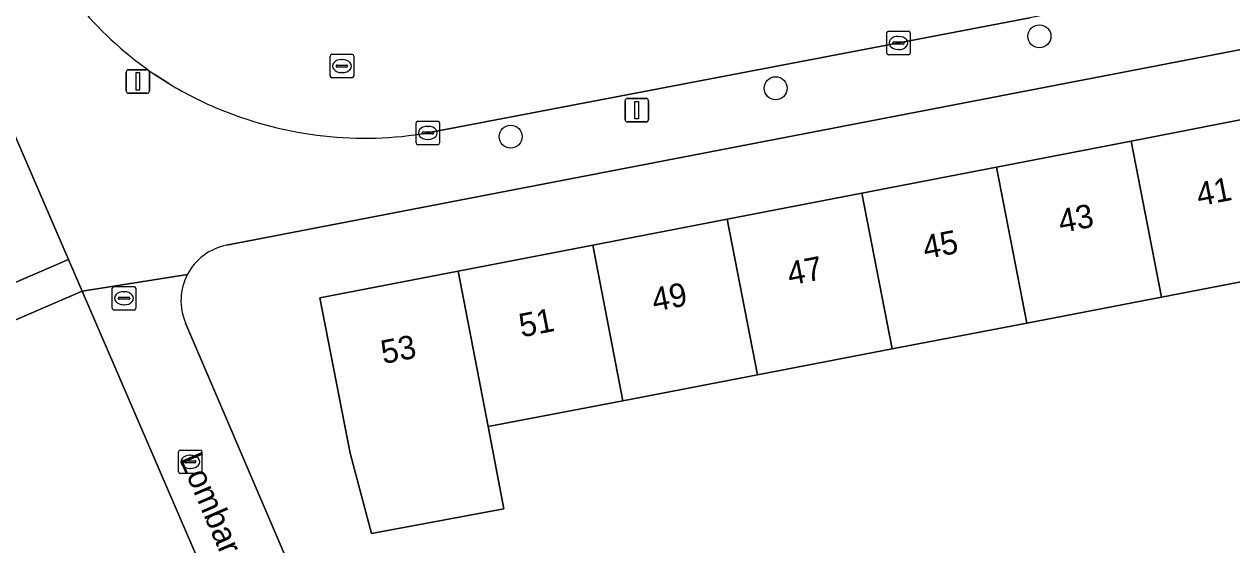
# Model space of a CAD drawing. Extents: x 159352 to 160617, y 385888 to 387323.
# Drawn here: x 159682.2 to 159733.6, y 386295.8 to 386318 of the extents above; entities that cross this region are included whole.
import ezdxf

# ---------------------------------------------------------------- set-up
doc = ezdxf.new("R2010")
doc.units = 0
for name, color, linetype in [('IMGEO_Boom', 7, 'Continuous'), ('IMGEO_Erf', 7, 'Continuous'), ('IMGEO_Kolk', 7, 'Continuous'), ('IMGEO_Lichtmast', 7, 'Continuous'), ('IMGEO_Openbare_ruimte_label', 7, 'Continuous'), ('IMGEO_Pand', 7, 'Continuous'), ('IMGEO_Pand_nummerreeks', 7, 'Continuous'), ('IMGEO_Rijbaan_lokaal_open', 7, 'Continuous'), ('IMGEO_Rioolput', 7, 'Continuous'), ('IMGEO_Voetpad_open', 7, 'Continuous')]:
    doc.layers.add(name, color=color, linetype=linetype)

msp = doc.modelspace()

# ---------------------------------------------------------------- linework, layer by layer
at = {"layer": 'IMGEO_Boom'}
for centre in [(159725.42, 386317.443), (159714.192, 386315.231), (159702.914, 386313.171)]:
    msp.add_circle(centre, 0.489, dxfattribs=at)
at = {"layer": 'IMGEO_Erf'}
for points in [[(159652.709, 386321.046), (159654.128, 386317.763), (159655.534, 386314.507), (159653.153, 386313.478), (159654.965, 386309.319), (159657.659, 386310.486), (159659.082, 386307.2), (159660.536, 386303.844), (159657.843, 386302.678), (159659.735, 386298.309), (159660.056, 386297.569), (159684.092, 386307.943), (159677.65, 386322.87)], [(159742.393, 386318.498), (159690.827, 386308.544)], [(159684.675, 386306.593), (159662.967, 386297.224), (159666.737, 386288.494), (159668.247, 386284.999), (159665.868, 386283.972), (159666.716, 386282.012), (159669.102, 386283.045), (159670.095, 386280.751), (159671.505, 386277.494), (159672.931, 386274.199), (159673.89, 386271.984), (159671.504, 386270.951), (159672.472, 386268.715), (159674.858, 386269.748), (159676.268, 386266.491), (159677.694, 386263.196), (159675.308, 386262.163), (159678.131, 386255.638), (159699.462, 386264.867)], [(159701.006, 386268.753), (159684.675, 386306.593)], [(159689.082, 386305.236), (159697.471, 386285.615), (159700.131, 386281.311), (159702.704, 386282.965), (159701.371, 386285.092), (159704.664, 386287.155), (159707.422, 386288.882), (159708.755, 386286.755), (159712.133, 386289.552), (159711.71, 386291.719), (159715.47, 386292.454), (159718.77, 386293.099), (159719.193, 386290.931), (159721.449, 386291.336), (159721.026, 386293.503), (159723.172, 386293.922), (159726.932, 386294.657), (159730.232, 386295.302), (159730.655, 386293.134), (159735.332, 386294.07), (159734.836, 386296.623), (159738.272, 386297.291), (159738.001, 386298.687)]]:
    msp.add_lwpolyline(points, dxfattribs=at)
msp.add_lwpolyline([(159730.613, 386306.334), (159724.883, 386305.233), (159719.151, 386304.131), (159713.421, 386303.03), (159707.689, 386301.928), (159701.958, 386300.826), (159702.621, 386297.319), (159697, 386296.28), (159696.082, 386299.697), (159694.802, 386306.304), (159700.678, 386307.441), (159706.407, 386308.55), (159712.137, 386309.658), (159717.866, 386310.767), (159723.596, 386311.876), (159729.325, 386312.984), (159735.055, 386314.093), (159740.935, 386315.231), (159742.224, 386308.566), (159742.702, 386306.093), (159736.825, 386304.956), (159736.345, 386307.436)], close=True, dxfattribs=at)
for centre, radius, start, end in [((159691.283, 386306.189), 2.399, 100.9558, 152.1874), ((159691.283, 386306.19), 2.398, 152.2031, 203.4299)]:
    msp.add_arc(centre, radius, start, end, dxfattribs=at)
at = {"layer": 'IMGEO_Kolk'}
for p, q in [((159718.92, 386316.731), (159718.92, 386317.583)), ((159718.995, 386317.657), (159719.847, 386317.657)), ((159719.921, 386317.583), (159719.921, 386316.731)), ((159719.179, 386317.151), (159719.179, 386317.163)), ((159719.617, 386317.114), (159719.219, 386317.114)), ((159719.222, 386317.2), (159719.62, 386317.2)), ((159719.408, 386317.437), (159719.433, 386317.437)), ((159719.663, 386317.163), (159719.663, 386317.151)), ((159719.847, 386316.657), (159718.995, 386316.657)), ((159719.431, 386316.877), (159719.406, 386316.877)), ((159698.89, 386312.902), (159698.89, 386313.754)), ((159698.965, 386313.828), (159699.817, 386313.828)), ((159699.378, 386313.608), (159699.403, 386313.608)), ((159699.891, 386313.754), (159699.891, 386312.902)), ((159699.149, 386313.322), (159699.149, 386313.334)), ((159699.587, 386313.285), (159699.189, 386313.285)), ((159699.192, 386313.371), (159699.59, 386313.371)), ((159699.401, 386313.048), (159699.376, 386313.048)), ((159699.633, 386313.334), (159699.633, 386313.322)), ((159699.817, 386312.828), (159698.965, 386312.828)), ((159688.779, 386298.902), (159688.779, 386299.754)), ((159688.854, 386299.828), (159689.706, 386299.828)), ((159689.267, 386299.608), (159689.292, 386299.608)), ((159689.78, 386299.754), (159689.78, 386298.902)), ((159689.038, 386299.322), (159689.038, 386299.334)), ((159689.476, 386299.285), (159689.078, 386299.285)), ((159689.081, 386299.371), (159689.479, 386299.371)), ((159689.29, 386299.048), (159689.265, 386299.048)), ((159689.522, 386299.334), (159689.522, 386299.322)), ((159689.706, 386298.828), (159688.854, 386298.828))]:
    msp.add_line(p, q, dxfattribs=at)
for points in [[(159718.92, 386316.731), (159718.92, 386317.583)], [(159718.995, 386317.657), (159719.847, 386317.657)], [(159719.921, 386317.583), (159719.921, 386316.731)], [(159719.847, 386316.657), (159718.995, 386316.657)], [(159698.89, 386312.902), (159698.89, 386313.754)], [(159698.965, 386313.828), (159699.817, 386313.828)], [(159699.891, 386313.754), (159699.891, 386312.902)], [(159699.817, 386312.828), (159698.965, 386312.828)], [(159688.779, 386298.902), (159688.779, 386299.754)], [(159688.854, 386299.828), (159689.706, 386299.828)], [(159689.78, 386299.754), (159689.78, 386298.902)], [(159689.706, 386298.828), (159688.854, 386298.828)]]:
    msp.add_lwpolyline(points, dxfattribs=at)
for centre, radius, start, end in [((159718.997, 386317.581), 0.0765, 91.552, 178.448), ((159718.997, 386317.581), 0.0765, 91.552, 178.448), ((159719.845, 386317.581), 0.0765, 1.552, 88.448), ((159719.845, 386317.581), 0.0765, 1.552, 88.448), ((159719.219, 386317.16), 0.0403, 85.8775, 175.7526), ((159719.216, 386317.15), 0.0366, 178.938, 274.7102), ((159719.62, 386317.157), 0.043, 264.8664, 352.4533), ((159719.624, 386317.162), 0.0386, 1.7309, 96.639), ((159718.997, 386316.733), 0.0765, 181.552, 268.448), ((159718.997, 386316.733), 0.0765, 181.552, 268.448), ((159719.845, 386316.733), 0.0765, 271.552, 358.448), ((159719.845, 386316.733), 0.0765, 271.552, 358.448), ((159698.967, 386313.752), 0.0765, 91.552, 178.448), ((159698.967, 386313.752), 0.0765, 91.552, 178.448), ((159699.815, 386313.752), 0.0765, 1.552, 88.448), ((159699.815, 386313.752), 0.0765, 1.552, 88.448), ((159698.967, 386312.904), 0.0765, 181.552, 268.448), ((159698.967, 386312.904), 0.0765, 181.552, 268.448), ((159699.189, 386313.331), 0.0403, 85.8775, 175.7526), ((159699.186, 386313.321), 0.0366, 178.938, 274.7102), ((159699.59, 386313.328), 0.043, 264.8664, 352.4533), ((159699.594, 386313.333), 0.0386, 1.7309, 96.639), ((159699.815, 386312.904), 0.0765, 271.552, 358.448), ((159699.815, 386312.904), 0.0765, 271.552, 358.448), ((159688.856, 386299.752), 0.0765, 91.552, 178.448), ((159688.856, 386299.752), 0.0765, 91.552, 178.448), ((159689.704, 386299.752), 0.0765, 1.552, 88.448), ((159689.704, 386299.752), 0.0765, 1.552, 88.448), ((159689.078, 386299.331), 0.0403, 85.8775, 175.7526), ((159689.075, 386299.321), 0.0366, 178.938, 274.7102), ((159689.479, 386299.328), 0.043, 264.8664, 352.4533), ((159689.483, 386299.333), 0.0386, 1.7309, 96.639), ((159688.856, 386298.904), 0.0765, 181.552, 268.448), ((159688.856, 386298.904), 0.0765, 181.552, 268.448), ((159689.704, 386298.904), 0.0765, 271.552, 358.448), ((159689.704, 386298.904), 0.0765, 271.552, 358.448)]:
    msp.add_arc(centre, radius, start, end, dxfattribs=at)
for centre, major_axis, ratio, start_param, end_param in [((159719.407, 386317.157), (-0.387, 0.002), 0.722429, 4.712389, 7.853982), ((159719.432, 386317.157), (-0.39, 0.002), 0.717154, 1.570796, 4.712389), ((159699.377, 386313.328), (-0.387, 0.002), 0.722429, 4.712389, 7.853982), ((159699.402, 386313.328), (-0.39, 0.002), 0.717154, 1.570796, 4.712389), ((159689.266, 386299.328), (-0.387, 0.002), 0.722429, 4.712389, 7.853982), ((159689.291, 386299.328), (-0.39, 0.002), 0.717154, 1.570796, 4.712389)]:
    msp.add_ellipse(centre, major_axis=major_axis, ratio=ratio, start_param=start_param, end_param=end_param, dxfattribs=at)
at = {"layer": 'IMGEO_Lichtmast'}
for p, q in [((159686.655, 386316.02), (159687.445, 386316.02)), ((159687.445, 386316.02), (159686.655, 386316.02)), ((159686.555, 386315.12), (159686.555, 386315.92)), ((159686.555, 386315.92), (159686.555, 386315.12)), ((159687.545, 386315.92), (159687.545, 386315.12)), ((159687.545, 386315.12), (159687.545, 386315.92)), ((159687.445, 386315.02), (159686.655, 386315.02)), ((159686.655, 386315.02), (159687.445, 386315.02)), ((159707.788, 386313.898), (159707.788, 386314.698)), ((159707.788, 386314.698), (159707.788, 386313.898)), ((159707.888, 386314.798), (159708.678, 386314.798)), ((159708.678, 386314.798), (159707.888, 386314.798)), ((159708.778, 386314.698), (159708.778, 386313.898)), ((159708.778, 386313.898), (159708.778, 386314.698)), ((159708.678, 386313.798), (159707.888, 386313.798)), ((159707.888, 386313.798), (159708.678, 386313.798))]:
    msp.add_line(p, q, dxfattribs=at)
for points in [[(159686.975, 386315.895), (159687.125, 386315.895), (159687.125, 386315.145), (159686.975, 386315.145), (159686.975, 386315.895)], [(159708.208, 386314.673), (159708.358, 386314.673), (159708.358, 386313.923), (159708.208, 386313.923), (159708.208, 386314.673)]]:
    msp.add_lwpolyline(points, dxfattribs=at)
for centre, start, end in [((159686.655, 386315.92), 90, 180), ((159686.655, 386315.92), 90, 180), ((159687.445, 386315.92), 0, 90), ((159687.445, 386315.92), 360, 90), ((159686.655, 386315.12), 180, 270), ((159686.655, 386315.12), 180, 270), ((159687.445, 386315.12), 270, 0), ((159687.445, 386315.12), 270, 0), ((159707.888, 386314.698), 90, 180), ((159707.888, 386314.698), 90, 180), ((159708.678, 386314.698), 0, 90), ((159708.678, 386314.698), 360, 90), ((159707.888, 386313.898), 180, 270), ((159707.888, 386313.898), 180, 270), ((159708.678, 386313.898), 270, 0), ((159708.678, 386313.898), 270, 0)]:
    msp.add_arc(centre, 0.1, start, end, dxfattribs=at)
at = {"layer": 'IMGEO_Pand'}
for points in [[(159730.613, 386306.334), (159736.345, 386307.436), (159735.055, 386314.093), (159729.325, 386312.984)], [(159729.325, 386312.984), (159723.596, 386311.876), (159724.883, 386305.233), (159730.613, 386306.334)], [(159719.151, 386304.131), (159724.883, 386305.233), (159723.596, 386311.876), (159717.866, 386310.767)], [(159713.421, 386303.03), (159719.151, 386304.131), (159717.866, 386310.767), (159712.137, 386309.658)], [(159712.137, 386309.658), (159706.407, 386308.55), (159707.689, 386301.928), (159713.421, 386303.03)], [(159701.958, 386300.826), (159707.689, 386301.928), (159706.407, 386308.55), (159700.678, 386307.441)], [(159700.678, 386307.441), (159694.802, 386306.304), (159696.082, 386299.697), (159697, 386296.28), (159702.621, 386297.319), (159701.958, 386300.826)]]:
    msp.add_lwpolyline(points, close=True, dxfattribs=at)
at = {"layer": 'IMGEO_Rijbaan_lokaal_open'}
for points in [[(159699.395, 386313.33), (159725.01, 386318.226)], [(159687.739, 386315.836), (159688.37, 386315.426)]]:
    msp.add_lwpolyline(points, dxfattribs=at)
for centre, radius, start, end in [((159696.581, 386328.754), 15.654, 205.0501, 235.6102), ((159696.601, 386329.042), 15.91, 238.8468, 247.9623), ((159696.708, 386329.221), 16.116, 247.8479, 279.598)]:
    msp.add_arc(centre, radius, start, end, dxfattribs=at)
at = {"layer": 'IMGEO_Rioolput'}
for p, q in [((159695.235, 386315.75), (159695.235, 386316.602)), ((159695.31, 386316.676), (159696.162, 386316.676)), ((159696.236, 386316.602), (159696.236, 386315.75)), ((159695.494, 386316.17), (159695.494, 386316.182)), ((159695.932, 386316.133), (159695.534, 386316.133)), ((159695.537, 386316.219), (159695.935, 386316.219)), ((159695.723, 386316.456), (159695.748, 386316.456)), ((159695.978, 386316.182), (159695.978, 386316.17)), ((159696.162, 386315.676), (159695.31, 386315.676)), ((159695.746, 386315.896), (159695.721, 386315.896)), ((159685.96, 386305.862), (159685.96, 386306.714)), ((159686.035, 386306.788), (159686.887, 386306.788)), ((159686.961, 386306.714), (159686.961, 386305.862)), ((159686.219, 386306.282), (159686.219, 386306.294)), ((159686.657, 386306.245), (159686.259, 386306.245)), ((159686.262, 386306.331), (159686.66, 386306.331)), ((159686.448, 386306.568), (159686.473, 386306.568)), ((159686.703, 386306.294), (159686.703, 386306.282)), ((159686.887, 386305.788), (159686.035, 386305.788)), ((159686.471, 386306.008), (159686.446, 386306.008))]:
    msp.add_line(p, q, dxfattribs=at)
for points in [[(159695.235, 386315.75), (159695.235, 386316.602)], [(159695.31, 386316.676), (159696.162, 386316.676)], [(159696.236, 386316.602), (159696.236, 386315.75)], [(159696.162, 386315.676), (159695.31, 386315.676)], [(159685.96, 386305.862), (159685.96, 386306.714)], [(159686.035, 386306.788), (159686.887, 386306.788)], [(159686.961, 386306.714), (159686.961, 386305.862)], [(159686.887, 386305.788), (159686.035, 386305.788)]]:
    msp.add_lwpolyline(points, dxfattribs=at)
for centre, radius, start, end in [((159695.312, 386316.6), 0.0765, 91.552, 178.448), ((159695.312, 386316.6), 0.0765, 91.552, 178.448), ((159696.16, 386316.6), 0.0765, 1.552, 88.448), ((159696.16, 386316.6), 0.0765, 1.552, 88.448), ((159695.534, 386316.179), 0.0403, 85.8775, 175.7526), ((159695.531, 386316.169), 0.0366, 178.938, 274.7102), ((159695.935, 386316.176), 0.043, 264.8664, 352.4533), ((159695.939, 386316.181), 0.0386, 1.7309, 96.639), ((159695.312, 386315.752), 0.0765, 181.552, 268.448), ((159695.312, 386315.752), 0.0765, 181.552, 268.448), ((159696.16, 386315.752), 0.0765, 271.552, 358.448), ((159696.16, 386315.752), 0.0765, 271.552, 358.448), ((159686.037, 386306.712), 0.0765, 91.552, 178.448), ((159686.037, 386306.712), 0.0765, 91.552, 178.448), ((159686.885, 386306.712), 0.0765, 1.552, 88.448), ((159686.885, 386306.712), 0.0765, 1.552, 88.448), ((159686.259, 386306.291), 0.0403, 85.8775, 175.7526), ((159686.256, 386306.281), 0.0366, 178.938, 274.7102), ((159686.66, 386306.288), 0.043, 264.8664, 352.4533), ((159686.664, 386306.293), 0.0386, 1.7309, 96.639), ((159686.037, 386305.864), 0.0765, 181.552, 268.448), ((159686.037, 386305.864), 0.0765, 181.552, 268.448), ((159686.885, 386305.864), 0.0765, 271.552, 358.448), ((159686.885, 386305.864), 0.0765, 271.552, 358.448)]:
    msp.add_arc(centre, radius, start, end, dxfattribs=at)
for centre, major_axis, ratio, start_param, end_param in [((159695.722, 386316.176), (-0.387, 0.002), 0.722429, 4.712389, 7.853982), ((159695.747, 386316.176), (-0.39, 0.002), 0.717154, 1.570796, 4.712389), ((159686.447, 386306.288), (-0.387, 0.002), 0.722429, 4.712389, 7.853982), ((159686.472, 386306.288), (-0.39, 0.002), 0.717154, 1.570796, 4.712389)]:
    msp.add_ellipse(centre, major_axis=major_axis, ratio=ratio, start_param=start_param, end_param=end_param, dxfattribs=at)
at = {"layer": 'IMGEO_Voetpad_open'}
for points in [[(159682.399, 386322.126), (159681.53, 386324.098), (159677.65, 386322.87), (159684.092, 386307.943), (159684.675, 386306.593), (159689.161, 386307.308)], [(159741.903, 386321.475), (159725.01, 386318.226), (159699.395, 386313.33)], [(159678.131, 386255.638), (159675.308, 386262.163), (159673.882, 386265.459), (159672.472, 386268.715), (159671.504, 386270.951), (159670.545, 386273.166), (159669.119, 386276.462), (159667.709, 386279.718), (159666.716, 386282.012), (159665.868, 386283.972), (159665.617, 386283.864), (159664.109, 386287.356), (159660.337, 386296.088), (159662.967, 386297.224), (159684.675, 386306.593), (159684.092, 386307.943), (159660.056, 386297.569), (159659.735, 386298.309), (159657.843, 386302.678), (159656.39, 386306.031), (159654.965, 386309.319), (159653.153, 386313.478), (159651.748, 386316.73), (159650.328, 386320.017)], [(159690.827, 386308.544), (159742.393, 386318.498)], [(159688.37, 386315.426), (159687.739, 386315.836)], [(159689.161, 386307.308), (159684.675, 386306.593), (159701.006, 386268.753)], [(159700.683, 386280.417), (159700.131, 386281.311), (159697.471, 386285.615), (159689.082, 386305.236)]]:
    msp.add_lwpolyline(points, dxfattribs=at)
for centre, radius, start, end in [((159696.581, 386328.754), 15.654, 205.0501, 235.6102), ((159696.601, 386329.042), 15.91, 238.8468, 247.9623), ((159696.708, 386329.221), 16.116, 247.8479, 279.598), ((159691.283, 386306.189), 2.399, 100.9558, 152.1874), ((159691.283, 386306.19), 2.398, 152.2031, 203.4299)]:
    msp.add_arc(centre, radius, start, end, dxfattribs=at)

# ---------------------------------------------------------------- texts
at = {"layer": 'IMGEO_Openbare_ruimte_label'}
msp.add_text('Lombardopad', height=1, rotation=293.334, dxfattribs=at).set_placement((159688.808, 386299.451))
at = {"layer": 'IMGEO_Pand_nummerreeks'}
for s, rotation, p in [('41', 10.9517, (159732.208, 386310.201)), ('43', 10.9517, (159726.33, 386309.064)), ('45', 10.9517, (159720.564, 386307.948)), ('47', 10.9517, (159714.797, 386306.832)), ('49', 10.9517, (159709.031, 386305.717)), ('51', 10.9517, (159703.375, 386304.622)), ('53', 10.9492, (159697.497, 386303.485))]:
    msp.add_text(s, height=1, rotation=rotation, dxfattribs=at).set_placement(p)

doc.saveas('drawing.dxf')
